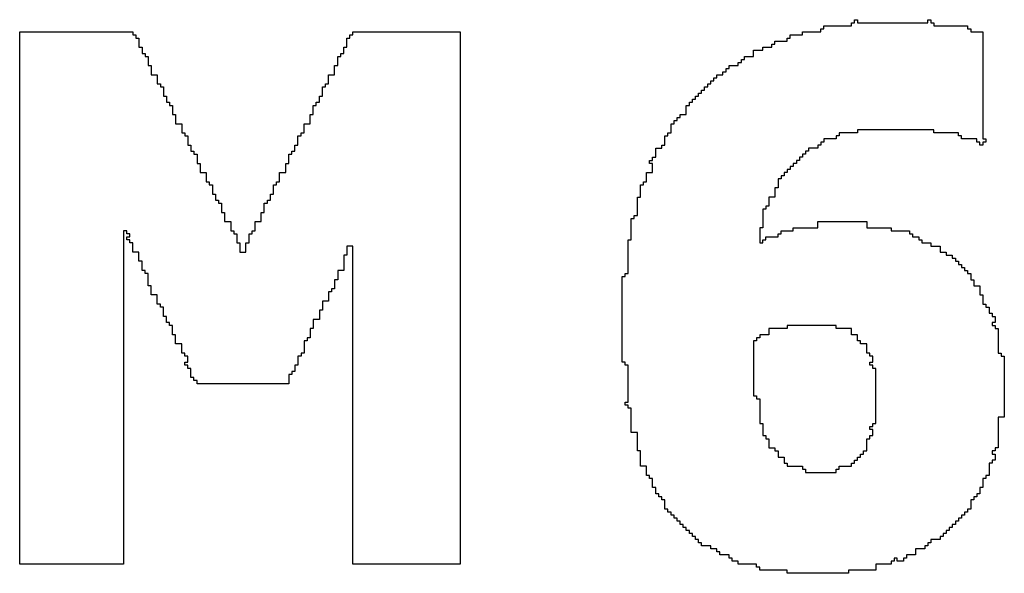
# Model space of a CAD drawing. Header units: millimetres. Extents: x -0.08 to 3.17, y -0.08 to 4.88.
# Tile 283 of 288: x 2.1122 to 2.196, y 4.2167 to 4.2638. Entities that reach past the tile are written whole.
import ezdxf

# ---------------------------------------------------------------- set-up
doc = ezdxf.new("R2010")
doc.units = ezdxf.units.MM
doc.header["$MEASUREMENT"] = 0
doc.layers.add('TopOverlay', color=2, linetype='Continuous')

msp = doc.modelspace()

# ---------------------------------------------------------------- linework, layer by layer
at = {"layer": 'TopOverlay'}
for p, q in [((2.1832212, 4.2635375), (2.1832212, 4.2637975)), ((2.1832212, 4.2637975), (2.1834812, 4.2637975)), ((2.1834812, 4.2637975), (2.1834812, 4.2635375)), ((2.1894621, 4.2635375), (2.1894621, 4.2637975)), ((2.1894621, 4.2637975), (2.1897222, 4.2637975)), ((2.1897222, 4.2637975), (2.1897222, 4.2635375)), ((2.1803607, 4.2627574), (2.1803607, 4.2630174)), ((2.1803607, 4.2630174), (2.1806208, 4.2630174)), ((2.1806208, 4.2630174), (2.1806208, 4.2632775)), ((2.1806208, 4.2632775), (2.1829611, 4.2632775)), ((2.1829611, 4.2632775), (2.1829611, 4.2635375)), ((2.1829611, 4.2635375), (2.1832212, 4.2635375)), ((2.1834812, 4.2635375), (2.1894621, 4.2635375)), ((2.1897222, 4.2635375), (2.1899822, 4.2635375)), ((2.1899822, 4.2635375), (2.1899822, 4.2632775)), ((2.1899822, 4.2632775), (2.1928426, 4.2632775)), ((2.1928426, 4.2632775), (2.1928426, 4.2630174)), ((2.1928426, 4.2630174), (2.1931027, 4.2630174)), ((2.1931027, 4.2630174), (2.1931027, 4.2627574)), ((2.1122304, 4.2175105), (2.1122304, 4.2627574)), ((2.1122304, 4.2627574), (2.1218519, 4.2627574)), ((2.1218519, 4.2627574), (2.1218519, 4.2624973)), ((2.1218519, 4.2624973), (2.1221119, 4.2624973)), ((2.1221119, 4.2624973), (2.1221119, 4.2622373)), ((2.1221119, 4.2622373), (2.122372, 4.2622373)), ((2.122372, 4.2622373), (2.122372, 4.2614572)), ((2.1400546, 4.2614572), (2.1400546, 4.2622373)), ((2.1400546, 4.2622373), (2.1403147, 4.2622373)), ((2.1403147, 4.2622373), (2.1403147, 4.2624973)), ((2.1403147, 4.2624973), (2.1405747, 4.2624973)), ((2.1405747, 4.2624973), (2.1405747, 4.2627574)), ((2.1405747, 4.2627574), (2.1496761, 4.2627574)), ((2.1496761, 4.2627574), (2.1496761, 4.2175105)), ((2.1775003, 4.2619773), (2.1775003, 4.2622373)), ((2.1775003, 4.2622373), (2.1777603, 4.2622373)), ((2.1777603, 4.2622373), (2.1777603, 4.2624973)), ((2.1777603, 4.2624973), (2.1788005, 4.2624973)), ((2.1788005, 4.2624973), (2.1788005, 4.2627574)), ((2.1788005, 4.2627574), (2.1803607, 4.2627574)), ((2.1931027, 4.2627574), (2.1941428, 4.2627574)), ((2.1941428, 4.2627574), (2.1941428, 4.253656)), ((2.122372, 4.2614572), (2.122632, 4.2614572)), ((2.122632, 4.2614572), (2.122632, 4.2609371)), ((2.1397946, 4.2609371), (2.1397946, 4.2614572)), ((2.1397946, 4.2614572), (2.1400546, 4.2614572)), ((2.1746399, 4.2606771), (2.1746399, 4.2611971)), ((2.1746399, 4.2611971), (2.17542, 4.2611971)), ((2.17542, 4.2611971), (2.17542, 4.2614572)), ((2.17542, 4.2614572), (2.1762001, 4.2614572)), ((2.1762001, 4.2614572), (2.1762001, 4.2617172)), ((2.1762001, 4.2617172), (2.1764602, 4.2617172)), ((2.1764602, 4.2617172), (2.1764602, 4.2619773)), ((2.1764602, 4.2619773), (2.1775003, 4.2619773)), ((2.122632, 4.2609371), (2.1228921, 4.2609371)), ((2.1228921, 4.2609371), (2.1228921, 4.2606771)), ((2.1228921, 4.2606771), (2.1231521, 4.2606771)), ((2.1231521, 4.2606771), (2.1231521, 4.2598969)), ((2.1392745, 4.2598969), (2.1392745, 4.2606771)), ((2.1392745, 4.2606771), (2.1395346, 4.2606771)), ((2.1395346, 4.2606771), (2.1395346, 4.2609371)), ((2.1395346, 4.2609371), (2.1397946, 4.2609371)), ((2.1735997, 4.260157), (2.1735997, 4.260417)), ((2.1735997, 4.260417), (2.1738598, 4.260417)), ((2.1738598, 4.260417), (2.1738598, 4.2606771)), ((2.1738598, 4.2606771), (2.1746399, 4.2606771)), ((2.1231521, 4.2598969), (2.1234121, 4.2598969)), ((2.1234121, 4.2598969), (2.1234121, 4.2591168)), ((2.1390145, 4.2591168), (2.1390145, 4.2598969)), ((2.1390145, 4.2598969), (2.1392745, 4.2598969)), ((2.1722995, 4.2593769), (2.1722995, 4.2596369)), ((2.1722995, 4.2596369), (2.1725596, 4.2596369)), ((2.1725596, 4.2596369), (2.1725596, 4.2598969)), ((2.1725596, 4.2598969), (2.1733397, 4.2598969)), ((2.1733397, 4.2598969), (2.1733397, 4.260157)), ((2.1733397, 4.260157), (2.1735997, 4.260157)), ((2.1234121, 4.2591168), (2.1239322, 4.2591168)), ((2.1239322, 4.2591168), (2.1239322, 4.2583367)), ((2.1384944, 4.2583367), (2.1384944, 4.2591168)), ((2.1384944, 4.2591168), (2.1390145, 4.2591168)), ((2.1712594, 4.2585968), (2.1712594, 4.2588568)), ((2.1712594, 4.2588568), (2.1715194, 4.2588568)), ((2.1715194, 4.2588568), (2.1715194, 4.2591168)), ((2.1715194, 4.2591168), (2.1720395, 4.2591168)), ((2.1720395, 4.2591168), (2.1720395, 4.2593769)), ((2.1720395, 4.2593769), (2.1722995, 4.2593769)), ((2.1239322, 4.2583367), (2.1241922, 4.2583367)), ((2.1241922, 4.2583367), (2.1241922, 4.2580767)), ((2.1241922, 4.2580767), (2.1244523, 4.2580767)), ((2.1244523, 4.2580767), (2.1244523, 4.2572966)), ((2.1379743, 4.2572966), (2.1379743, 4.2580767)), ((2.1379743, 4.2580767), (2.1382344, 4.2580767)), ((2.1382344, 4.2580767), (2.1382344, 4.2583367)), ((2.1382344, 4.2583367), (2.1384944, 4.2583367)), ((2.1702192, 4.2575566), (2.1702192, 4.2578166)), ((2.1702192, 4.2578166), (2.1704792, 4.2578166)), ((2.1704792, 4.2578166), (2.1704792, 4.2580767)), ((2.1704792, 4.2580767), (2.1707393, 4.2580767)), ((2.1707393, 4.2580767), (2.1707393, 4.2583367)), ((2.1707393, 4.2583367), (2.1709993, 4.2583367)), ((2.1709993, 4.2583367), (2.1709993, 4.2585968)), ((2.1709993, 4.2585968), (2.1712594, 4.2585968)), ((2.1244523, 4.2572966), (2.1247123, 4.2572966)), ((2.1247123, 4.2572966), (2.1247123, 4.2567765)), ((2.1377143, 4.2567765), (2.1377143, 4.2572966)), ((2.1377143, 4.2572966), (2.1379743, 4.2572966)), ((2.1694391, 4.2567765), (2.1694391, 4.2570365)), ((2.1694391, 4.2570365), (2.1696991, 4.2570365)), ((2.1696991, 4.2570365), (2.1696991, 4.2572966)), ((2.1696991, 4.2572966), (2.1699592, 4.2572966)), ((2.1699592, 4.2572966), (2.1699592, 4.2575566)), ((2.1699592, 4.2575566), (2.1702192, 4.2575566)), ((2.1247123, 4.2567765), (2.1249724, 4.2567765)), ((2.1249724, 4.2567765), (2.1249724, 4.2565164)), ((2.1249724, 4.2565164), (2.1252324, 4.2565164)), ((2.1252324, 4.2565164), (2.1252324, 4.2557363)), ((2.1371942, 4.2557363), (2.1371942, 4.2565164)), ((2.1371942, 4.2565164), (2.1374543, 4.2565164)), ((2.1374543, 4.2565164), (2.1374543, 4.2567765)), ((2.1374543, 4.2567765), (2.1377143, 4.2567765)), ((2.168919, 4.2557363), (2.168919, 4.2565164)), ((2.168919, 4.2565164), (2.169179, 4.2565164)), ((2.169179, 4.2565164), (2.169179, 4.2567765)), ((2.169179, 4.2567765), (2.1694391, 4.2567765)), ((2.1252324, 4.2557363), (2.1254924, 4.2557363)), ((2.1254924, 4.2557363), (2.1254924, 4.2549562)), ((2.1369342, 4.2549562), (2.1369342, 4.2557363)), ((2.1369342, 4.2557363), (2.1371942, 4.2557363)), ((2.1681389, 4.2552162), (2.1681389, 4.2554763)), ((2.1681389, 4.2554763), (2.1683989, 4.2554763)), ((2.1683989, 4.2554763), (2.1683989, 4.2557363)), ((2.1683989, 4.2557363), (2.168919, 4.2557363)), ((2.1254924, 4.2549562), (2.1260125, 4.2549562)), ((2.1260125, 4.2549562), (2.1260125, 4.2541761)), ((2.1364141, 4.2541761), (2.1364141, 4.2549562)), ((2.1364141, 4.2549562), (2.1369342, 4.2549562)), ((2.1676188, 4.2541761), (2.1676188, 4.2549562)), ((2.1676188, 4.2549562), (2.1678789, 4.2549562)), ((2.1678789, 4.2549562), (2.1678789, 4.2552162)), ((2.1678789, 4.2552162), (2.1681389, 4.2552162)), ((2.1260125, 4.2541761), (2.1262726, 4.2541761)), ((2.1262726, 4.2541761), (2.1262726, 4.253916)), ((2.1262726, 4.253916), (2.1265326, 4.253916)), ((2.1265326, 4.253916), (2.1265326, 4.2531359)), ((2.135894, 4.2531359), (2.135894, 4.253916)), ((2.135894, 4.253916), (2.1361541, 4.253916)), ((2.1361541, 4.253916), (2.1361541, 4.2541761)), ((2.1361541, 4.2541761), (2.1364141, 4.2541761)), ((2.1670987, 4.2531359), (2.1670987, 4.253916)), ((2.1670987, 4.253916), (2.1673588, 4.253916)), ((2.1673588, 4.253916), (2.1673588, 4.2541761)), ((2.1673588, 4.2541761), (2.1676188, 4.2541761)), ((2.1816609, 4.253656), (2.1806208, 4.253656)), ((2.1806208, 4.253656), (2.1806208, 4.253396)), ((2.181921, 4.253916), (2.1816609, 4.253916)), ((2.1816609, 4.253916), (2.1816609, 4.253656)), ((2.1834812, 4.2541761), (2.181921, 4.2541761)), ((2.181921, 4.2541761), (2.181921, 4.253916)), ((2.1899822, 4.2544361), (2.1834812, 4.2544361)), ((2.1834812, 4.2544361), (2.1834812, 4.2541761)), ((2.1899822, 4.2541761), (2.1899822, 4.2544361)), ((2.1920625, 4.2541761), (2.1899822, 4.2541761)), ((2.1920625, 4.253916), (2.1920625, 4.2541761)), ((2.1923225, 4.253916), (2.1920625, 4.253916)), ((2.1923225, 4.253656), (2.1923225, 4.253916)), ((2.1936227, 4.253656), (2.1923225, 4.253656)), ((2.1936227, 4.253396), (2.1936227, 4.253656)), ((2.1941428, 4.253656), (2.1944029, 4.253656)), ((2.1944029, 4.253656), (2.1944029, 4.253396)), ((2.1265326, 4.2531359), (2.1267926, 4.2531359)), ((2.1267926, 4.2531359), (2.1267926, 4.2526158)), ((2.135634, 4.2526158), (2.135634, 4.2531359)), ((2.135634, 4.2531359), (2.135894, 4.2531359)), ((2.1663186, 4.2520958), (2.1663186, 4.2528759)), ((2.1663186, 4.2528759), (2.1668387, 4.2528759)), ((2.1668387, 4.2528759), (2.1668387, 4.2531359)), ((2.1668387, 4.2531359), (2.1670987, 4.2531359)), ((2.1801007, 4.2528759), (2.1793206, 4.2528759)), ((2.1793206, 4.2528759), (2.1793206, 4.2526158)), ((2.1803607, 4.2531359), (2.1801007, 4.2531359)), ((2.1801007, 4.2531359), (2.1801007, 4.2528759)), ((2.1806208, 4.253396), (2.1803607, 4.253396)), ((2.1803607, 4.253396), (2.1803607, 4.2531359)), ((2.1938828, 4.253396), (2.1936227, 4.253396)), ((2.1938828, 4.2531359), (2.1938828, 4.253396)), ((2.1941428, 4.2531359), (2.1938828, 4.2531359)), ((2.1944029, 4.253396), (2.1941428, 4.253396)), ((2.1941428, 4.253396), (2.1941428, 4.2531359)), ((2.1267926, 4.2526158), (2.1270527, 4.2526158)), ((2.1270527, 4.2526158), (2.1270527, 4.2523558)), ((2.1270527, 4.2523558), (2.1273127, 4.2523558)), ((2.1273127, 4.2523558), (2.1273127, 4.2515757)), ((2.1351139, 4.2515757), (2.1351139, 4.2523558)), ((2.1351139, 4.2523558), (2.1353739, 4.2523558)), ((2.1353739, 4.2523558), (2.1353739, 4.2526158)), ((2.1353739, 4.2526158), (2.135634, 4.2526158)), ((2.1660586, 4.2518357), (2.1660586, 4.2520958)), ((2.1660586, 4.2520958), (2.1663186, 4.2520958)), ((2.1788005, 4.2520958), (2.1785405, 4.2520958)), ((2.1785405, 4.2520958), (2.1785405, 4.2518357)), ((2.1790605, 4.2523558), (2.1788005, 4.2523558)), ((2.1788005, 4.2523558), (2.1788005, 4.2520958)), ((2.1793206, 4.2526158), (2.1790605, 4.2526158)), ((2.1790605, 4.2526158), (2.1790605, 4.2523558)), ((2.1273127, 4.2515757), (2.1275728, 4.2515757)), ((2.1275728, 4.2515757), (2.1275728, 4.2507956)), ((2.1348539, 4.2507956), (2.1348539, 4.2515757)), ((2.1348539, 4.2515757), (2.1351139, 4.2515757)), ((2.1657985, 4.2515757), (2.1657985, 4.2518357)), ((2.1657985, 4.2518357), (2.1660586, 4.2518357)), ((2.1660586, 4.2515757), (2.1657985, 4.2515757)), ((2.1660586, 4.2507956), (2.1660586, 4.2515757)), ((2.1780204, 4.2513156), (2.1777603, 4.2513156)), ((2.1777603, 4.2513156), (2.1777603, 4.2510556)), ((2.1782804, 4.2515757), (2.1780204, 4.2515757)), ((2.1780204, 4.2515757), (2.1780204, 4.2513156)), ((2.1785405, 4.2518357), (2.1782804, 4.2518357)), ((2.1782804, 4.2518357), (2.1782804, 4.2515757)), ((2.1275728, 4.2507956), (2.1280928, 4.2507956)), ((2.1280928, 4.2507956), (2.1280928, 4.2500155)), ((2.1343338, 4.2500155), (2.1343338, 4.2507956)), ((2.1343338, 4.2507956), (2.1348539, 4.2507956)), ((2.1655385, 4.2500155), (2.1655385, 4.2507956)), ((2.1655385, 4.2507956), (2.1660586, 4.2507956)), ((2.1769802, 4.2502755), (2.1767202, 4.2502755)), ((2.1767202, 4.2502755), (2.1767202, 4.2494954)), ((2.1772403, 4.2505355), (2.1769802, 4.2505355)), ((2.1769802, 4.2505355), (2.1769802, 4.2502755)), ((2.1775003, 4.2507956), (2.1772403, 4.2507956)), ((2.1772403, 4.2507956), (2.1772403, 4.2505355)), ((2.1777603, 4.2510556), (2.1775003, 4.2510556)), ((2.1775003, 4.2510556), (2.1775003, 4.2507956)), ((2.1280928, 4.2500155), (2.1283529, 4.2500155)), ((2.1283529, 4.2500155), (2.1283529, 4.2497554)), ((2.1283529, 4.2497554), (2.1286129, 4.2497554)), ((2.1286129, 4.2497554), (2.1286129, 4.2489753)), ((2.1338137, 4.2489753), (2.1338137, 4.2497554)), ((2.1338137, 4.2497554), (2.1340737, 4.2497554)), ((2.1340737, 4.2497554), (2.1340737, 4.2500155)), ((2.1340737, 4.2500155), (2.1343338, 4.2500155)), ((2.1650184, 4.2487153), (2.1650184, 4.2497554)), ((2.1650184, 4.2497554), (2.1652785, 4.2497554)), ((2.1652785, 4.2497554), (2.1652785, 4.2500155)), ((2.1652785, 4.2500155), (2.1655385, 4.2500155)), ((2.1767202, 4.2494954), (2.1764602, 4.2494954)), ((2.1764602, 4.2494954), (2.1764602, 4.2487153)), ((2.1286129, 4.2489753), (2.128873, 4.2489753)), ((2.128873, 4.2489753), (2.128873, 4.2484552)), ((2.1335537, 4.2484552), (2.1335537, 4.2489753)), ((2.1335537, 4.2489753), (2.1338137, 4.2489753)), ((2.1647584, 4.247155), (2.1647584, 4.2487153)), ((2.1647584, 4.2487153), (2.1650184, 4.2487153)), ((2.1764602, 4.2487153), (2.1759401, 4.2487153)), ((2.1759401, 4.2487153), (2.1759401, 4.2479351)), ((2.128873, 4.2484552), (2.129133, 4.2484552)), ((2.129133, 4.2484552), (2.129133, 4.2481952)), ((2.129133, 4.2481952), (2.129393, 4.2481952)), ((2.129393, 4.2481952), (2.129393, 4.2474151)), ((2.1330336, 4.2474151), (2.1330336, 4.2481952)), ((2.1330336, 4.2481952), (2.1332936, 4.2481952)), ((2.1332936, 4.2481952), (2.1332936, 4.2484552)), ((2.1332936, 4.2484552), (2.1335537, 4.2484552)), ((2.1759401, 4.2479351), (2.17568, 4.2479351)), ((2.17568, 4.2479351), (2.17568, 4.2476751)), ((2.129393, 4.2474151), (2.1296531, 4.2474151)), ((2.1296531, 4.2474151), (2.1296531, 4.2466349)), ((2.1327735, 4.2466349), (2.1327735, 4.2474151)), ((2.1327735, 4.2474151), (2.1330336, 4.2474151)), ((2.1644983, 4.246895), (2.1644983, 4.247155)), ((2.1644983, 4.247155), (2.1647584, 4.247155)), ((2.17568, 4.2476751), (2.17542, 4.2476751)), ((2.17542, 4.2476751), (2.17542, 4.2461149)), ((2.1296531, 4.2466349), (2.1301732, 4.2466349)), ((2.1301732, 4.2466349), (2.1301732, 4.2458548)), ((2.1322535, 4.2458548), (2.1322535, 4.2466349)), ((2.1322535, 4.2466349), (2.1327735, 4.2466349)), ((2.1642383, 4.2450747), (2.1642383, 4.246895)), ((2.1642383, 4.246895), (2.1644983, 4.246895)), ((2.17542, 4.2461149), (2.17516, 4.2461149)), ((2.17516, 4.2461149), (2.17516, 4.2448147)), ((2.1780204, 4.2458548), (2.1780204, 4.2461149)), ((2.1780204, 4.2461149), (2.1801007, 4.2461149)), ((2.1801007, 4.2461149), (2.1801007, 4.2466349)), ((2.1801007, 4.2466349), (2.1842613, 4.2466349)), ((2.1842613, 4.2466349), (2.1842613, 4.2461149)), ((2.1842613, 4.2461149), (2.1863416, 4.2461149)), ((2.1863416, 4.2461149), (2.1863416, 4.2458548)), ((2.1213318, 4.2458548), (2.1210718, 4.2458548)), ((2.1210718, 4.2458548), (2.1210718, 4.2175105)), ((2.1213318, 4.2455948), (2.1213318, 4.2458548)), ((2.1215919, 4.2455948), (2.1213318, 4.2455948)), ((2.1213318, 4.2450747), (2.1213318, 4.2453347)), ((2.1213318, 4.2453347), (2.1215919, 4.2453347)), ((2.1215919, 4.2453347), (2.1215919, 4.2455948)), ((2.1301732, 4.2458548), (2.1304332, 4.2458548)), ((2.1304332, 4.2458548), (2.1304332, 4.2455948)), ((2.1304332, 4.2455948), (2.1306932, 4.2455948)), ((2.1306932, 4.2455948), (2.1306932, 4.2448147)), ((2.1317334, 4.2448147), (2.1317334, 4.2455948)), ((2.1317334, 4.2455948), (2.1319934, 4.2455948)), ((2.1319934, 4.2455948), (2.1319934, 4.2458548)), ((2.1319934, 4.2458548), (2.1322535, 4.2458548)), ((2.17568, 4.2450747), (2.17568, 4.2453347)), ((2.17568, 4.2453347), (2.1767202, 4.2453347)), ((2.1767202, 4.2453347), (2.1767202, 4.2455948)), ((2.1767202, 4.2455948), (2.1769802, 4.2455948)), ((2.1769802, 4.2455948), (2.1769802, 4.2458548)), ((2.1769802, 4.2458548), (2.1780204, 4.2458548)), ((2.1863416, 4.2458548), (2.1879019, 4.2458548)), ((2.1879019, 4.2458548), (2.1879019, 4.2455948)), ((2.1879019, 4.2455948), (2.1881619, 4.2455948)), ((2.1881619, 4.2455948), (2.1881619, 4.2453347)), ((2.1881619, 4.2453347), (2.188682, 4.2453347)), ((2.188682, 4.2453347), (2.188682, 4.2450747)), ((2.1215919, 4.2450747), (2.1213318, 4.2450747)), ((2.1215919, 4.2448147), (2.1215919, 4.2450747)), ((2.1218519, 4.2448147), (2.1215919, 4.2448147)), ((2.1218519, 4.2440345), (2.1218519, 4.2448147)), ((2.1306932, 4.2448147), (2.1309533, 4.2448147)), ((2.1309533, 4.2448147), (2.1309533, 4.2440345)), ((2.1314734, 4.2440345), (2.1314734, 4.2448147)), ((2.1314734, 4.2448147), (2.1317334, 4.2448147)), ((2.1405747, 4.2445546), (2.1400546, 4.2445546)), ((2.1400546, 4.2445546), (2.1400546, 4.2437745)), ((2.1405747, 4.2260918), (2.1405747, 4.2445546)), ((2.1639783, 4.2422143), (2.1639783, 4.2450747)), ((2.1639783, 4.2450747), (2.1642383, 4.2450747)), ((2.17516, 4.2448147), (2.17542, 4.2448147)), ((2.17542, 4.2448147), (2.17542, 4.2450747)), ((2.17542, 4.2450747), (2.17568, 4.2450747)), ((2.188682, 4.2450747), (2.188942, 4.2450747)), ((2.188942, 4.2450747), (2.188942, 4.2448147)), ((2.188942, 4.2448147), (2.1897222, 4.2448147)), ((2.1897222, 4.2448147), (2.1897222, 4.2445546)), ((2.1897222, 4.2445546), (2.1905023, 4.2445546)), ((2.1905023, 4.2445546), (2.1905023, 4.2440345)), ((2.122372, 4.2440345), (2.1218519, 4.2440345)), ((2.122372, 4.2432544), (2.122372, 4.2440345)), ((2.1309533, 4.2440345), (2.1314734, 4.2440345)), ((2.1400546, 4.2437745), (2.1397946, 4.2437745)), ((2.1397946, 4.2437745), (2.1397946, 4.2424743)), ((2.1905023, 4.2440345), (2.1910224, 4.2440345)), ((2.1910224, 4.2440345), (2.1910224, 4.2437745)), ((2.1910224, 4.2437745), (2.1915424, 4.2437745)), ((2.1915424, 4.2437745), (2.1915424, 4.2435145)), ((2.122632, 4.2432544), (2.122372, 4.2432544)), ((2.122632, 4.2424743), (2.122632, 4.2432544)), ((2.1915424, 4.2435145), (2.1918025, 4.2435145)), ((2.1918025, 4.2435145), (2.1918025, 4.2432544)), ((2.1918025, 4.2432544), (2.1920625, 4.2432544)), ((2.1920625, 4.2432544), (2.1920625, 4.2429944)), ((2.1920625, 4.2429944), (2.1923225, 4.2429944)), ((2.1923225, 4.2429944), (2.1923225, 4.2427344)), ((2.1228921, 4.2424743), (2.122632, 4.2424743)), ((2.1228921, 4.2422143), (2.1228921, 4.2424743)), ((2.1231521, 4.2422143), (2.1228921, 4.2422143)), ((2.1231521, 4.2411741), (2.1231521, 4.2422143)), ((2.1397946, 4.2424743), (2.1392745, 4.2424743)), ((2.1392745, 4.2424743), (2.1392745, 4.2416942)), ((2.1634582, 4.2346731), (2.1634582, 4.2419542)), ((2.1634582, 4.2419542), (2.1637182, 4.2419542)), ((2.1637182, 4.2419542), (2.1637182, 4.2422143)), ((2.1637182, 4.2422143), (2.1639783, 4.2422143)), ((2.1923225, 4.2427344), (2.1925826, 4.2427344)), ((2.1925826, 4.2427344), (2.1925826, 4.2424743)), ((2.1925826, 4.2424743), (2.1928426, 4.2424743)), ((2.1928426, 4.2424743), (2.1928426, 4.2422143)), ((2.1928426, 4.2422143), (2.1931027, 4.2422143)), ((2.1931027, 4.2422143), (2.1931027, 4.2416942)), ((2.1234121, 4.2411741), (2.1231521, 4.2411741)), ((2.1234121, 4.240394), (2.1234121, 4.2411741)), ((2.1392745, 4.2416942), (2.1390145, 4.2416942)), ((2.1390145, 4.2416942), (2.1390145, 4.2409141)), ((2.1931027, 4.2416942), (2.1933627, 4.2416942)), ((2.1933627, 4.2416942), (2.1933627, 4.2411741)), ((2.1933627, 4.2411741), (2.1938828, 4.2411741)), ((2.1938828, 4.2411741), (2.1938828, 4.240394)), ((2.1239322, 4.240394), (2.1234121, 4.240394)), ((2.1239322, 4.2396139), (2.1239322, 4.240394)), ((2.1387545, 4.240654), (2.1384944, 4.240654)), ((2.1384944, 4.240654), (2.1384944, 4.2398739)), ((2.1390145, 4.2409141), (2.1387545, 4.2409141)), ((2.1387545, 4.2409141), (2.1387545, 4.240654)), ((2.1938828, 4.240394), (2.1941428, 4.240394)), ((2.1941428, 4.240394), (2.1941428, 4.2396139)), ((2.1241922, 4.2396139), (2.1239322, 4.2396139)), ((2.1241922, 4.2393538), (2.1241922, 4.2396139)), ((2.1384944, 4.2398739), (2.1379743, 4.2398739)), ((2.1379743, 4.2398739), (2.1379743, 4.2390938)), ((2.1941428, 4.2396139), (2.1944029, 4.2396139)), ((2.1944029, 4.2396139), (2.1944029, 4.2393538)), ((2.1244523, 4.2393538), (2.1241922, 4.2393538)), ((2.1244523, 4.2385737), (2.1244523, 4.2393538)), ((2.1247123, 4.2385737), (2.1244523, 4.2385737)), ((2.1247123, 4.2380536), (2.1247123, 4.2385737)), ((2.1379743, 4.2390938), (2.1377143, 4.2390938)), ((2.1377143, 4.2390938), (2.1377143, 4.2383137)), ((2.1944029, 4.2393538), (2.1946629, 4.2393538)), ((2.1946629, 4.2393538), (2.1946629, 4.2388338)), ((2.1946629, 4.2388338), (2.1949229, 4.2388338)), ((2.1949229, 4.2388338), (2.1949229, 4.2385737)), ((2.1949229, 4.2385737), (2.195183, 4.2385737)), ((2.195183, 4.2385737), (2.195183, 4.2380536)), ((2.1249724, 4.2380536), (2.1247123, 4.2380536)), ((2.1249724, 4.2377936), (2.1249724, 4.2380536)), ((2.1252324, 4.2377936), (2.1249724, 4.2377936)), ((2.1252324, 4.2370135), (2.1252324, 4.2377936)), ((2.1377143, 4.2383137), (2.1371942, 4.2383137)), ((2.1371942, 4.2383137), (2.1371942, 4.2375336)), ((2.1816609, 4.2377936), (2.1775003, 4.2377936)), ((2.1775003, 4.2377936), (2.1775003, 4.2375336)), ((2.1816609, 4.2375336), (2.1816609, 4.2377936)), ((2.195183, 4.2380536), (2.1949229, 4.2380536)), ((2.1949229, 4.2380536), (2.1949229, 4.2377936)), ((2.1949229, 4.2377936), (2.195183, 4.2377936)), ((2.195183, 4.2377936), (2.195183, 4.2375336)), ((2.1254924, 4.2370135), (2.1252324, 4.2370135)), ((2.1254924, 4.2362334), (2.1254924, 4.2370135)), ((2.1371942, 4.2375336), (2.1369342, 4.2375336)), ((2.1369342, 4.2375336), (2.1369342, 4.2367534)), ((2.1759401, 4.2370135), (2.17516, 4.2370135)), ((2.17516, 4.2370135), (2.17516, 4.2367534)), ((2.1775003, 4.2375336), (2.1759401, 4.2375336)), ((2.1759401, 4.2375336), (2.1759401, 4.2370135)), ((2.1829611, 4.2375336), (2.1816609, 4.2375336)), ((2.1829611, 4.2370135), (2.1829611, 4.2375336)), ((2.1834812, 4.2370135), (2.1829611, 4.2370135)), ((2.1834812, 4.2364934), (2.1834812, 4.2370135)), ((2.195183, 4.2375336), (2.195443, 4.2375336)), ((2.195443, 4.2375336), (2.195443, 4.2354533)), ((2.1260125, 4.2362334), (2.1254924, 4.2362334)), ((2.1260125, 4.2354533), (2.1260125, 4.2362334)), ((2.1366741, 4.2364934), (2.1364141, 4.2364934)), ((2.1364141, 4.2364934), (2.1364141, 4.2354533)), ((2.1369342, 4.2367534), (2.1366741, 4.2367534)), ((2.1366741, 4.2367534), (2.1366741, 4.2364934)), ((2.1748999, 4.2364934), (2.1746399, 4.2364934)), ((2.1746399, 4.2364934), (2.1746399, 4.2318127)), ((2.17516, 4.2367534), (2.1748999, 4.2367534)), ((2.1748999, 4.2367534), (2.1748999, 4.2364934)), ((2.1837413, 4.2364934), (2.1834812, 4.2364934)), ((2.1837413, 4.2362334), (2.1837413, 4.2364934)), ((2.1842613, 4.2362334), (2.1837413, 4.2362334)), ((2.1842613, 4.2354533), (2.1842613, 4.2362334)), ((2.1262726, 4.2354533), (2.1260125, 4.2354533)), ((2.1262726, 4.2351932), (2.1262726, 4.2354533)), ((2.1364141, 4.2354533), (2.1361541, 4.2354533)), ((2.1361541, 4.2354533), (2.1361541, 4.2351932)), ((2.1845214, 4.2354533), (2.1842613, 4.2354533)), ((2.1845214, 4.2351932), (2.1845214, 4.2354533)), ((2.195443, 4.2354533), (2.1957031, 4.2354533)), ((2.1957031, 4.2354533), (2.1957031, 4.2351932)), ((2.1265326, 4.2351932), (2.1262726, 4.2351932)), ((2.1262726, 4.2344131), (2.1262726, 4.2346731)), ((2.1262726, 4.2346731), (2.1265326, 4.2346731)), ((2.1265326, 4.2344131), (2.1262726, 4.2344131)), ((2.1265326, 4.2346731), (2.1265326, 4.2351932)), ((2.1265326, 4.2341531), (2.1265326, 4.2344131)), ((2.135894, 4.2344131), (2.135634, 4.2344131)), ((2.135634, 4.2344131), (2.135634, 4.233893)), ((2.1361541, 4.2351932), (2.135894, 4.2351932)), ((2.135894, 4.2351932), (2.135894, 4.2344131)), ((2.1637182, 4.2346731), (2.1634582, 4.2346731)), ((2.1637182, 4.2344131), (2.1637182, 4.2346731)), ((2.1639783, 4.2344131), (2.1637182, 4.2344131)), ((2.1639783, 4.2312926), (2.1639783, 4.2344131)), ((2.1847814, 4.2351932), (2.1845214, 4.2351932)), ((2.1845214, 4.2344131), (2.1845214, 4.2346731)), ((2.1845214, 4.2346731), (2.1847814, 4.2346731)), ((2.1847814, 4.2344131), (2.1845214, 4.2344131)), ((2.1847814, 4.2346731), (2.1847814, 4.2351932)), ((2.1847814, 4.2341531), (2.1847814, 4.2344131)), ((2.1957031, 4.2351932), (2.1959631, 4.2351932)), ((2.1959631, 4.2351932), (2.1959631, 4.2328529)), ((2.1267926, 4.2341531), (2.1265326, 4.2341531)), ((2.1267926, 4.2333729), (2.1267926, 4.2341531)), ((2.1353739, 4.233633), (2.1351139, 4.233633)), ((2.1351139, 4.233633), (2.1351139, 4.2328529)), ((2.135634, 4.233893), (2.1353739, 4.233893)), ((2.1353739, 4.233893), (2.1353739, 4.233633)), ((2.1850414, 4.2341531), (2.1847814, 4.2341531)), ((2.1850414, 4.2294723), (2.1850414, 4.2341531)), ((2.1270527, 4.2333729), (2.1267926, 4.2333729)), ((2.1270527, 4.2331129), (2.1270527, 4.2333729)), ((2.1273127, 4.2331129), (2.1270527, 4.2331129)), ((2.1273127, 4.2328529), (2.1273127, 4.2331129)), ((2.1351139, 4.2328529), (2.1273127, 4.2328529)), ((2.1959631, 4.2328529), (2.1959631, 4.2325928)), ((2.1959631, 4.2325928), (2.1959631, 4.2299924)), ((2.1637182, 4.2310326), (2.1637182, 4.2312926)), ((2.1637182, 4.2312926), (2.1639783, 4.2312926)), ((2.1639783, 4.2310326), (2.1637182, 4.2310326)), ((2.1639783, 4.2307725), (2.1639783, 4.2310326)), ((2.1746399, 4.2318127), (2.1748999, 4.2318127)), ((2.1748999, 4.2318127), (2.1748999, 4.2315527)), ((2.1748999, 4.2315527), (2.17516, 4.2315527)), ((2.17516, 4.2315527), (2.17516, 4.2294723)), ((2.1642383, 4.2307725), (2.1639783, 4.2307725)), ((2.1642383, 4.2286922), (2.1642383, 4.2307725)), ((2.17516, 4.2294723), (2.17542, 4.2294723)), ((2.17542, 4.2294723), (2.17542, 4.2284322)), ((2.1847814, 4.2292123), (2.1847814, 4.2294723)), ((2.1847814, 4.2294723), (2.1850414, 4.2294723)), ((2.1959631, 4.2299924), (2.195443, 4.2299924)), ((2.195443, 4.2299924), (2.195443, 4.227392)), ((2.1647584, 4.2286922), (2.1642383, 4.2286922)), ((2.1647584, 4.227132), (2.1647584, 4.2286922)), ((2.1845214, 4.2289523), (2.1845214, 4.2292123)), ((2.1845214, 4.2292123), (2.1847814, 4.2292123)), ((2.1847814, 4.2289523), (2.1845214, 4.2289523)), ((2.1847814, 4.2284322), (2.1847814, 4.2289523)), ((2.17542, 4.2284322), (2.17568, 4.2284322)), ((2.17568, 4.2284322), (2.17568, 4.2281722)), ((2.17568, 4.2281722), (2.1759401, 4.2281722)), ((2.1759401, 4.2281722), (2.1759401, 4.227392)), ((2.1842613, 4.227132), (2.1842613, 4.2281722)), ((2.1842613, 4.2281722), (2.1845214, 4.2281722)), ((2.1845214, 4.2281722), (2.1845214, 4.2284322)), ((2.1845214, 4.2284322), (2.1847814, 4.2284322)), ((2.1650184, 4.227132), (2.1647584, 4.227132)), ((2.1650184, 4.2258318), (2.1650184, 4.227132)), ((2.1759401, 4.227392), (2.1762001, 4.227392)), ((2.1762001, 4.227392), (2.1764602, 4.227392)), ((2.1764602, 4.227392), (2.1764602, 4.227132)), ((2.1764602, 4.227132), (2.1767202, 4.227132)), ((2.1767202, 4.227132), (2.1767202, 4.2266119)), ((2.1837413, 4.2266119), (2.1837413, 4.226872)), ((2.1837413, 4.226872), (2.1840013, 4.226872)), ((2.1840013, 4.226872), (2.1840013, 4.227132)), ((2.1840013, 4.227132), (2.1842613, 4.227132)), ((2.195183, 4.227132), (2.1949229, 4.227132)), ((2.1949229, 4.227132), (2.1949229, 4.226872)), ((2.1949229, 4.226872), (2.195183, 4.226872)), ((2.195443, 4.227392), (2.195183, 4.227392)), ((2.195183, 4.227392), (2.195183, 4.227132)), ((2.195183, 4.226872), (2.195183, 4.2263519)), ((2.1405747, 4.2258318), (2.1405747, 4.2260918)), ((2.1767202, 4.2266119), (2.1772403, 4.2266119)), ((2.1772403, 4.2266119), (2.1772403, 4.2260918)), ((2.1772403, 4.2260918), (2.1775003, 4.2260918)), ((2.1775003, 4.2260918), (2.1775003, 4.2258318)), ((2.1829611, 4.2258318), (2.1829611, 4.2260918)), ((2.1829611, 4.2260918), (2.1832212, 4.2260918)), ((2.1832212, 4.2260918), (2.1832212, 4.2263519)), ((2.1832212, 4.2263519), (2.1834812, 4.2263519)), ((2.1834812, 4.2263519), (2.1834812, 4.2266119)), ((2.1834812, 4.2266119), (2.1837413, 4.2266119)), ((2.1949229, 4.2260918), (2.1946629, 4.2260918)), ((2.1946629, 4.2260918), (2.1946629, 4.2250517)), ((2.195183, 4.2263519), (2.1949229, 4.2263519)), ((2.1949229, 4.2263519), (2.1949229, 4.2260918)), ((2.1405747, 4.2175105), (2.1405747, 4.2258318)), ((2.1655385, 4.2258318), (2.1650184, 4.2258318)), ((2.1655385, 4.2250517), (2.1655385, 4.2258318)), ((2.1775003, 4.2258318), (2.1788005, 4.2258318)), ((2.1788005, 4.2258318), (2.1788005, 4.2255718)), ((2.1788005, 4.2255718), (2.1790605, 4.2255718)), ((2.1790605, 4.2255718), (2.1790605, 4.2253117)), ((2.1790605, 4.2253117), (2.1816609, 4.2253117)), ((2.1816609, 4.2253117), (2.1816609, 4.2255718)), ((2.1816609, 4.2255718), (2.181921, 4.2255718)), ((2.181921, 4.2255718), (2.181921, 4.2258318)), ((2.181921, 4.2258318), (2.1829611, 4.2258318)), ((2.1657985, 4.2250517), (2.1655385, 4.2250517)), ((2.1657985, 4.2247916), (2.1657985, 4.2250517)), ((2.1660586, 4.2247916), (2.1657985, 4.2247916)), ((2.1660586, 4.2240115), (2.1660586, 4.2247916)), ((2.1944029, 4.2247916), (2.1941428, 4.2247916)), ((2.1941428, 4.2247916), (2.1941428, 4.2240115)), ((2.1946629, 4.2250517), (2.1944029, 4.2250517)), ((2.1944029, 4.2250517), (2.1944029, 4.2247916)), ((2.1663186, 4.2240115), (2.1660586, 4.2240115)), ((2.1663186, 4.2234914), (2.1663186, 4.2240115)), ((2.1665787, 4.2234914), (2.1663186, 4.2234914)), ((2.1665787, 4.2232314), (2.1665787, 4.2234914)), ((2.1938828, 4.2234914), (2.1936227, 4.2234914)), ((2.1936227, 4.2234914), (2.1936227, 4.2232314)), ((2.1941428, 4.2240115), (2.1938828, 4.2240115)), ((2.1938828, 4.2240115), (2.1938828, 4.2234914)), ((2.1668387, 4.2232314), (2.1665787, 4.2232314)), ((2.1668387, 4.2229714), (2.1668387, 4.2232314)), ((2.1670987, 4.2229714), (2.1668387, 4.2229714)), ((2.1670987, 4.2221912), (2.1670987, 4.2229714)), ((2.1933627, 4.2229714), (2.1931027, 4.2229714)), ((2.1931027, 4.2229714), (2.1931027, 4.2221912)), ((2.1936227, 4.2232314), (2.1933627, 4.2232314)), ((2.1933627, 4.2232314), (2.1933627, 4.2229714)), ((2.1673588, 4.2221912), (2.1670987, 4.2221912)), ((2.1673588, 4.2219312), (2.1673588, 4.2221912)), ((2.1676188, 4.2219312), (2.1673588, 4.2219312)), ((2.1676188, 4.2216712), (2.1676188, 4.2219312)), ((2.1928426, 4.2219312), (2.1925826, 4.2219312)), ((2.1925826, 4.2219312), (2.1925826, 4.2216712)), ((2.1931027, 4.2221912), (2.1928426, 4.2221912)), ((2.1928426, 4.2221912), (2.1928426, 4.2219312)), ((2.1678789, 4.2216712), (2.1676188, 4.2216712)), ((2.1678789, 4.2214111), (2.1678789, 4.2216712)), ((2.1681389, 4.2214111), (2.1678789, 4.2214111)), ((2.1681389, 4.2211511), (2.1681389, 4.2214111)), ((2.1683989, 4.2211511), (2.1681389, 4.2211511)), ((2.1683989, 4.2208911), (2.1683989, 4.2211511)), ((2.1920625, 4.2211511), (2.1918025, 4.2211511)), ((2.1918025, 4.2211511), (2.1918025, 4.2208911)), ((2.1923225, 4.2214111), (2.1920625, 4.2214111)), ((2.1920625, 4.2214111), (2.1920625, 4.2211511)), ((2.1925826, 4.2216712), (2.1923225, 4.2216712)), ((2.1923225, 4.2216712), (2.1923225, 4.2214111)), ((2.168659, 4.2208911), (2.1683989, 4.2208911)), ((2.168659, 4.220631), (2.168659, 4.2208911)), ((2.168919, 4.220631), (2.168659, 4.220631)), ((2.168919, 4.220371), (2.168919, 4.220631)), ((2.169179, 4.220371), (2.168919, 4.220371)), ((2.169179, 4.2201109), (2.169179, 4.220371)), ((2.1912824, 4.220371), (2.1910224, 4.220371)), ((2.1910224, 4.220371), (2.1910224, 4.2201109)), ((2.1915424, 4.220631), (2.1912824, 4.220631)), ((2.1912824, 4.220631), (2.1912824, 4.220371)), ((2.1918025, 4.2208911), (2.1915424, 4.2208911)), ((2.1915424, 4.2208911), (2.1915424, 4.220631)), ((2.1694391, 4.2201109), (2.169179, 4.2201109)), ((2.1694391, 4.2198509), (2.1694391, 4.2201109)), ((2.1696991, 4.2198509), (2.1694391, 4.2198509)), ((2.1696991, 4.2195909), (2.1696991, 4.2198509)), ((2.1699592, 4.2195909), (2.1696991, 4.2195909)), ((2.1699592, 4.2193308), (2.1699592, 4.2195909)), ((2.1702192, 4.2193308), (2.1699592, 4.2193308)), ((2.1702192, 4.2190708), (2.1702192, 4.2193308)), ((2.1897222, 4.2193308), (2.1894621, 4.2193308)), ((2.1894621, 4.2193308), (2.1894621, 4.2190708)), ((2.1905023, 4.2195909), (2.1897222, 4.2195909)), ((2.1897222, 4.2195909), (2.1897222, 4.2193308)), ((2.1907623, 4.2198509), (2.1905023, 4.2198509)), ((2.1905023, 4.2198509), (2.1905023, 4.2195909)), ((2.1910224, 4.2201109), (2.1907623, 4.2201109)), ((2.1907623, 4.2201109), (2.1907623, 4.2198509)), ((2.1709993, 4.2190708), (2.1702192, 4.2190708)), ((2.1709993, 4.2188107), (2.1709993, 4.2190708)), ((2.1715194, 4.2188107), (2.1709993, 4.2188107)), ((2.1715194, 4.2185507), (2.1715194, 4.2188107)), ((2.1717794, 4.2185507), (2.1715194, 4.2185507)), ((2.1717794, 4.2182907), (2.1717794, 4.2185507)), ((2.1892021, 4.2188107), (2.188422, 4.2188107)), ((2.188422, 4.2188107), (2.188422, 4.2182907)), ((2.1894621, 4.2190708), (2.1892021, 4.2190708)), ((2.1892021, 4.2190708), (2.1892021, 4.2188107)), ((2.1725596, 4.2182907), (2.1717794, 4.2182907)), ((2.1725596, 4.2180306), (2.1725596, 4.2182907)), ((2.1728196, 4.2180306), (2.1725596, 4.2180306)), ((2.1728196, 4.2177706), (2.1728196, 4.2180306)), ((2.1733397, 4.2177706), (2.1728196, 4.2177706)), ((2.1733397, 4.2175105), (2.1733397, 4.2177706)), ((2.1866017, 4.2177706), (2.1863416, 4.2177706)), ((2.1863416, 4.2177706), (2.1863416, 4.2175105)), ((2.1868617, 4.2180306), (2.1866017, 4.2180306)), ((2.1866017, 4.2180306), (2.1866017, 4.2177706)), ((2.1868617, 4.2177706), (2.1868617, 4.2180306)), ((2.1873818, 4.2177706), (2.1868617, 4.2177706)), ((2.1876418, 4.2180306), (2.1873818, 4.2180306)), ((2.1873818, 4.2180306), (2.1873818, 4.2177706)), ((2.188422, 4.2182907), (2.1876418, 4.2182907)), ((2.1876418, 4.2182907), (2.1876418, 4.2180306)), ((2.1210718, 4.2175105), (2.1122304, 4.2175105)), ((2.1496761, 4.2175105), (2.1405747, 4.2175105)), ((2.1748999, 4.2175105), (2.1733397, 4.2175105)), ((2.1748999, 4.2172505), (2.1748999, 4.2175105)), ((2.17516, 4.2172505), (2.1748999, 4.2172505)), ((2.17516, 4.2169905), (2.17516, 4.2172505)), ((2.1775003, 4.2169905), (2.17516, 4.2169905)), ((2.1775003, 4.2167304), (2.1775003, 4.2169905)), ((2.1850414, 4.2169905), (2.1827011, 4.2169905)), ((2.1827011, 4.2169905), (2.1827011, 4.2167304)), ((2.1863416, 4.2175105), (2.1850414, 4.2175105)), ((2.1850414, 4.2175105), (2.1850414, 4.2169905)), ((2.1827011, 4.2167304), (2.1775003, 4.2167304))]:
    msp.add_line(p, q, dxfattribs=at)

doc.saveas('drawing.dxf')
